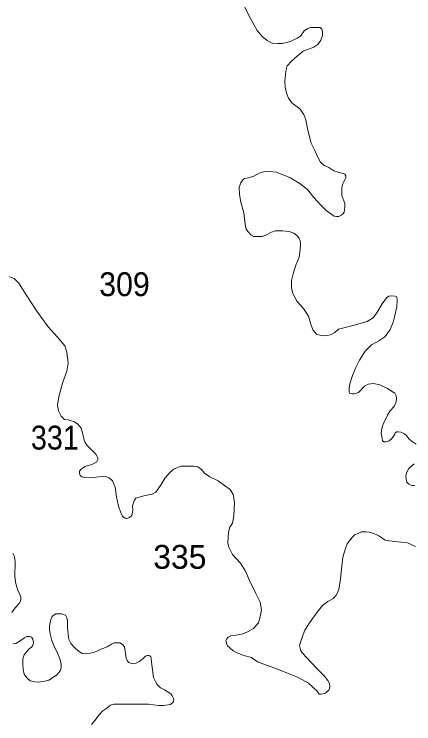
# Model space of a CAD drawing. Extents: x 445.4 to 500, y 8728.7 to 8784.
# Drawn here: x 494.076 to 496.757, y 8743.815 to 8748.572 of the extents above; entities that cross this region are included whole.
import ezdxf

# ---------------------------------------------------------------- set-up
doc = ezdxf.new("R2010")
doc.units = 0
doc.header["$LTSCALE"] = 0.064
doc.layers.add('2', color=7, linetype='Continuous', lineweight=13)
doc.layers.add('21', color=7, linetype='Continuous')

msp = doc.modelspace()

# ---------------------------------------------------------------- linework, layer by layer
at = {"layer": '2'}
for points in [[(496.1136, 8748.4833), (496.0906, 8748.4833), (496.0625, 8748.4817), (496.046, 8748.4751), (496.0213, 8748.4603), (495.9966, 8748.4241), (495.9752, 8748.4109), (495.929, 8748.3895), (495.873, 8748.3747), (495.8466, 8748.3747), (495.807, 8748.378), (495.774, 8748.3945), (495.7361, 8748.4241), (495.7048, 8748.4619), (495.6603, 8748.5426), (495.562, 8748.7389)], [(496.0491, 8746.5483), (496.0168, 8746.5984), (495.9738, 8746.6467), (495.9452, 8746.6985), (495.9362, 8746.7396), (495.9362, 8746.7861), (495.947, 8746.8308), (495.9649, 8746.8898), (495.9879, 8746.9427), (495.995, 8746.991), (495.9968, 8747.0303), (495.9932, 8747.0554), (495.9861, 8747.0715), (495.9717, 8747.0876), (495.952, 8747.1036), (495.9198, 8747.1144), (495.8768, 8747.1197), (495.8481, 8747.1197), (495.8267, 8747.1197), (495.8016, 8747.1108), (495.7693, 8747.0929), (495.7407, 8747.0804), (495.7066, 8747.0804), (495.6834, 8747.0822), (495.6637, 8747.0929), (495.644, 8747.1144), (495.6314, 8747.1305), (495.6243, 8747.1644), (495.6171, 8747.2395), (495.5965, 8747.3121), (495.5875, 8747.3639), (495.5858, 8747.4122), (495.5965, 8747.4408), (495.609, 8747.4622), (495.6216, 8747.4712), (495.6467, 8747.4747), (495.6825, 8747.4855), (495.7183, 8747.5069), (495.7488, 8747.5159), (495.7899, 8747.5176), (495.8329, 8747.5123), (495.8813, 8747.4944), (495.9297, 8747.4747), (495.9941, 8747.4336), (496.0443, 8747.3961), (496.0855, 8747.3424), (496.1321, 8747.2924), (496.1679, 8747.2548), (496.2066, 8747.2286), (496.2228, 8747.2179), (496.2371, 8747.2161), (496.2532, 8747.2161), (496.2693, 8747.2233), (496.2819, 8747.234), (496.289, 8747.2447), (496.2926, 8747.2626), (496.2944, 8747.2769), (496.2944, 8747.3019), (496.2872, 8747.3216), (496.2747, 8747.3556), (496.2729, 8747.3752), (496.2729, 8747.3913), (496.2729, 8747.4074), (496.2765, 8747.4217), (496.2801, 8747.4342), (496.2872, 8747.4485), (496.2944, 8747.4646), (496.2998, 8747.4771), (496.2998, 8747.4879), (496.2944, 8747.4986), (496.2837, 8747.504), (496.2711, 8747.5057), (496.2192, 8747.5218), (496.1869, 8747.5433), (496.1547, 8747.5576), (496.1296, 8747.579), (496.1135, 8747.613), (496.092, 8747.6577), (496.0687, 8747.706), (496.0468, 8747.7946), (496.0325, 8747.8643), (496.0181, 8747.8983), (495.9913, 8747.9376), (495.9384, 8747.9784), (495.917, 8748.008), (495.9055, 8748.036), (495.8939, 8748.0821), (495.8906, 8748.1232), (495.8972, 8748.189), (495.9071, 8748.2252), (495.9368, 8748.2565), (495.9747, 8748.2894), (496.0143, 8748.3239), (496.0856, 8748.3517), (496.1136, 8748.3681), (496.1334, 8748.3978), (496.145, 8748.429), (496.145, 8748.4554), (496.14, 8748.4718), (496.1285, 8748.4817), (496.1136, 8748.4833)], [(494.044, 8746.8113), (494.0762, 8746.7998), (494.1062, 8746.7676), (494.1568, 8746.6895), (494.2282, 8746.5815), (494.3042, 8746.4757), (494.3664, 8746.4068), (494.4149, 8746.348), (494.4287, 8746.3066), (494.4379, 8746.2331), (494.4287, 8746.1779), (494.401, 8746.0975), (494.3757, 8746.0055), (494.3665, 8745.9511), (494.3734, 8745.9121), (494.3918, 8745.8776), (494.4125, 8745.8546), (494.4378, 8745.8523), (494.4816, 8745.8385), (494.5023, 8745.8224), (494.5253, 8745.7971), (494.5346, 8745.765), (494.5461, 8745.7167), (494.553, 8745.7006), (494.5622, 8745.6822), (494.5921, 8745.6546), (494.6244, 8745.6225), (494.6336, 8745.6064), (494.6359, 8745.5972), (494.6359, 8745.5857), (494.629, 8745.5696), (494.6198, 8745.565), (494.5967, 8745.5535), (494.553, 8745.5397), (494.5346, 8745.5282), (494.523, 8745.519), (494.5138, 8745.5075), (494.5138, 8745.4938), (494.5184, 8745.48), (494.523, 8745.4754), (494.5299, 8745.4708), (494.5484, 8745.4662), (494.5852, 8745.4639), (494.6428, 8745.4708), (494.6892, 8745.4719), (494.7123, 8745.4627), (494.7353, 8745.4444), (494.7537, 8745.4007), (494.7629, 8745.3363), (494.7767, 8745.2743), (494.7906, 8745.2283), (494.7975, 8745.2145), (494.8021, 8745.2076), (494.809, 8745.2007), (494.8205, 8745.1938), (494.832, 8745.1915), (494.8504, 8745.1984), (494.8642, 8745.2122), (494.8712, 8745.2444), (494.8688, 8745.2766), (494.8804, 8745.3088), (494.8919, 8745.3271), (494.9448, 8745.3432), (495.0024, 8745.3547), (495.0254, 8745.3685), (495.0623, 8745.4191), (495.0876, 8745.4627), (495.1222, 8745.5018), (495.1498, 8745.5248), (495.1958, 8745.5409), (495.2419, 8745.5409), (495.2787, 8745.5409), (495.3087, 8745.5363), (495.3317, 8745.5202), (495.3524, 8745.4949), (495.3893, 8745.4696), (495.4445, 8745.4444), (495.4873, 8745.4117), (495.5241, 8745.3864), (495.5449, 8745.3519), (495.5541, 8745.3014), (495.5495, 8745.2094), (495.5403, 8745.1589), (495.5218, 8745.1336), (495.5126, 8745.0991), (495.508, 8745.0279), (495.515, 8744.9994), (495.5403, 8744.9488), (495.5933, 8744.8913), (495.6278, 8744.8385), (495.6554, 8744.7764), (495.6969, 8744.6891), (495.7269, 8744.6302), (495.7338, 8744.5796), (495.7269, 8744.5314), (495.7154, 8744.4923), (495.6809, 8744.4532)], [(496.7733, 8745.6886), (496.7465, 8745.7065), (496.7232, 8745.7261), (496.7071, 8745.7476), (496.6945, 8745.7583), (496.6695, 8745.7708), (496.6515, 8745.7726), (496.6426, 8745.7726), (496.6318, 8745.7655), (496.6265, 8745.7512), (496.6086, 8745.7279), (496.5906, 8745.7118), (496.5709, 8745.7047), (496.5584, 8745.7047), (496.5459, 8745.7118), (496.5441, 8745.7297), (496.5387, 8745.7637), (496.5441, 8745.8066), (496.5548, 8745.8316), (496.5799, 8745.8828), (496.596, 8745.9114), (496.6246, 8745.9418), (496.639, 8745.974), (496.6408, 8745.9973), (496.6372, 8746.0133), (496.63, 8746.0312), (496.6175, 8746.0384), (496.5799, 8746.0616), (496.5297, 8746.0866), (496.4867, 8746.0956), (496.4509, 8746.092), (496.4258, 8746.0777), (496.3864, 8746.0366), (496.3721, 8746.0312), (496.356, 8746.0276), (496.3434, 8746.0276), (496.3255, 8746.0312), (496.3237, 8746.0402), (496.3237, 8746.0616), (496.3273, 8746.0938), (496.3446, 8746.1485), (496.3679, 8746.204), (496.3929, 8746.2522), (496.4305, 8746.313), (496.4735, 8746.3541), (496.5219, 8746.3827), (496.5613, 8746.4095), (496.5774, 8746.4292), (496.5989, 8746.4578), (496.6186, 8746.5061), (496.6276, 8746.5436), (496.6437, 8746.6091), (496.6455, 8746.6538), (496.6437, 8746.6771), (496.6312, 8746.6824), (496.6043, 8746.6842), (496.5882, 8746.6824), (496.5739, 8746.6699), (496.5452, 8746.6306), (496.5148, 8746.5805), (496.4861, 8746.5394), (496.4431, 8746.5126), (496.341, 8746.4822), (496.2783, 8746.4679), (496.2515, 8746.4607), (496.2264, 8746.4375), (496.1977, 8746.4232), (496.1727, 8746.4178), (496.1512, 8746.416), (496.1333, 8746.4178), (496.1046, 8746.4268), (496.0795, 8746.4554), (496.0634, 8746.5001), (496.0491, 8746.5483)], [(496.7644, 8745.4133), (496.7429, 8745.4133), (496.7232, 8745.4222), (496.7089, 8745.4347), (496.7053, 8745.4544), (496.7035, 8745.4776), (496.7089, 8745.5009), (496.7232, 8745.5259), (496.759, 8745.5581)], [(495.6809, 8744.4532), (495.6463, 8744.4325), (495.6118, 8744.4188), (495.5519, 8744.4073), (495.5289, 8744.405), (495.5105, 8744.3958), (495.499, 8744.382), (495.4966, 8744.3728), (495.5013, 8744.3475), (495.5059, 8744.3383), (495.522, 8744.3245), (495.545, 8744.3038), (495.568, 8744.2923), (495.6164, 8744.2717), (495.6671, 8744.2602), (495.7085, 8744.2303), (495.8608, 8744.1737), (495.9806, 8744.1254), (496.0497, 8744.0864), (496.1072, 8744.0335), (496.1224, 8744.0145), (496.1334, 8744.0145), (496.1492, 8744.0161), (496.1618, 8744.0208), (496.1696, 8744.0255), (496.1775, 8744.0334), (496.1869, 8744.0412), (496.1916, 8744.0506), (496.1932, 8744.0663), (496.1916, 8744.0852), (496.1791, 8744.104), (496.1555, 8744.1354), (496.1036, 8744.1888), (496.0391, 8744.2579), (496.0091, 8744.2887), (495.9984, 8744.303), (495.9894, 8744.3388), (495.9984, 8744.3692), (496.0234, 8744.4371), (496.0575, 8744.4925), (496.1076, 8744.5622), (496.1434, 8744.6087), (496.1793, 8744.6337), (496.2151, 8744.6552), (496.2384, 8744.6802), (496.253, 8744.7154), (496.2655, 8744.7869), (496.2727, 8744.8745), (496.2799, 8744.9318), (496.2978, 8744.9907), (496.3103, 8745.0211), (496.3318, 8745.0497), (496.3589, 8745.0811), (496.3839, 8745.0901), (496.4054, 8745.1026), (496.4377, 8745.1008), (496.4574, 8745.099), (496.4789, 8745.0937), (496.504, 8745.0829), (496.5272, 8745.0722), (496.5649, 8745.0454), (496.5917, 8745.0418), (496.6293, 8745.0364), (496.7135, 8745.0275), (496.769, 8745.0043)], [(494.0591, 8744.5615), (494.0828, 8744.592), (494.1089, 8744.6222), (494.1179, 8744.6369), (494.1202, 8744.6482), (494.1202, 8744.6652), (494.1134, 8744.6821), (494.101, 8744.7104), (494.0919, 8744.7375), (494.084, 8744.7658), (494.0794, 8744.8042), (494.0816, 8744.8986), (494.0782, 8744.9359), (494.0657, 8744.9585)], [(494.5063, 8744.3006), (494.4806, 8744.3262), (494.4561, 8744.3539), (494.4433, 8744.3795), (494.4379, 8744.4157), (494.4326, 8744.4605), (494.4333, 8744.5099), (494.4279, 8744.5291), (494.4205, 8744.5419), (494.4066, 8744.5472), (494.3949, 8744.5515), (494.3767, 8744.5526), (494.3554, 8744.5515), (494.3436, 8744.5462), (494.3308, 8744.5334), (494.3223, 8744.5131), (494.3169, 8744.494), (494.3127, 8744.4716), (494.3127, 8744.446), (494.318, 8744.4183), (494.3287, 8744.3736), (494.3468, 8744.3288), (494.3628, 8744.3001), (494.383, 8744.2492), (494.3915, 8744.2172), (494.3915, 8744.1895), (494.3841, 8744.1692), (494.3616, 8744.1437), (494.3403, 8744.1266), (494.3072, 8744.1075), (494.2805, 8744.1011), (494.2391, 8744.094), (494.2142, 8744.0962), (494.1825, 8744.103), (494.1599, 8744.1234), (494.1429, 8744.1482), (494.1361, 8744.1799), (494.135, 8744.2138), (494.135, 8744.2499), (494.1418, 8744.2771), (494.1576, 8744.2963), (494.1791, 8744.3189), (494.1905, 8744.3268), (494.2018, 8744.3404), (494.2052, 8744.3596), (494.2017, 8744.3829), (494.1915, 8744.3953), (494.1814, 8744.3999), (494.1746, 8744.401), (494.161, 8744.401), (494.1451, 8744.3919), (494.1157, 8744.3705), (494.0874, 8744.3535), (494.067, 8744.3501)], [(494.5955, 8743.8108), (494.6256, 8743.847), (494.6437, 8743.8723), (494.6715, 8743.9012), (494.6969, 8743.9205), (494.7225, 8743.9407), (494.7442, 8743.9467), (494.7817, 8743.9467), (494.8939, 8743.9467), (494.976, 8743.9467), (495.0436, 8743.937), (495.0774, 8743.9382), (495.1245, 8743.9443), (495.1426, 8743.9587), (495.1462, 8743.9744), (495.1438, 8743.9852), (495.1354, 8744.0033), (495.1257, 8744.0154), (495.1028, 8744.031), (495.0847, 8744.0419), (495.0581, 8744.0563), (495.036, 8744.0775), (495.0232, 8744.0977), (495.0104, 8744.1244), (495.0029, 8744.1755), (494.9976, 8744.2288), (494.9955, 8744.2544), (494.9933, 8744.2639), (494.9869, 8744.2703), (494.9784, 8744.2725), (494.9698, 8744.2725), (494.956, 8744.2682), (494.9421, 8744.2533), (494.9186, 8744.2341), (494.8951, 8744.2213), (494.8759, 8744.2171), (494.862, 8744.2192), (494.8439, 8744.2256), (494.8353, 8744.2341), (494.8268, 8744.2554), (494.8204, 8744.3012), (494.8148, 8744.3305), (494.8019, 8744.3465), (494.7849, 8744.3571), (494.7688, 8744.3582), (494.7464, 8744.3582), (494.7283, 8744.3497), (494.6995, 8744.3305), (494.6589, 8744.3145), (494.6098, 8744.2921), (494.5607, 8744.2836), (494.5319, 8744.2857), (494.5063, 8744.3006)]]:
    msp.add_lwpolyline(points, dxfattribs=at)

# ---------------------------------------------------------------- texts
at = {"layer": '21'}
for s, width, p in [('309', 0.95, (494.6463, 8746.6816)), ('331', 0.9, (494.188, 8745.6532))]:
    msp.add_text(s, height=0.16, dxfattribs=dict(at, width=width)).set_placement(p)
msp.add_text('335', height=0.16, dxfattribs=at).set_placement((495.0086, 8744.8539))

doc.saveas('drawing.dxf')
